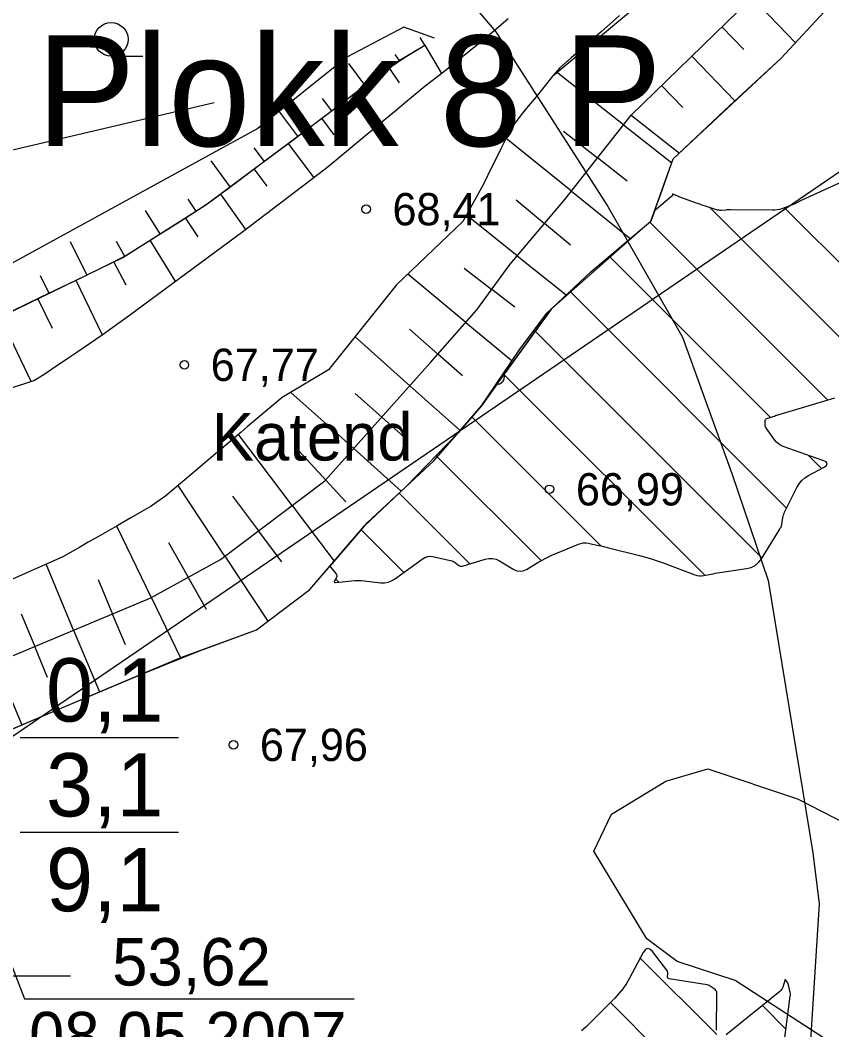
# Model space of a CAD drawing. Extents: x 532503 to 539665, y 6557663 to 6561526.
# Drawn here: x 535204.2 to 535265.8, y 6559795.9 to 6559872.5 of the extents above; entities that cross this region are included whole.
import ezdxf

# ---------------------------------------------------------------- set-up
doc = ezdxf.new("R2010")
doc.units = 0
for name, color, linetype in [('GEOLPUNKT', 7, 'Continuous'), ('HALJASTUS', 7, 'Continuous'), ('HORISONTAAL-EH2000', 7, 'Continuous'), ('Kaevandatud ala', 7, 'Continuous'), ('KORGUS-EH2000', 7, 'Continuous'), ('Lamami horisontaal_EH2000', 7, 'Continuous'), ('Lõige', 7, 'Continuous'), ('Plokid', 7, 'Continuous'), ('RELJEEF', 7, 'Continuous'), ('Veetase', 7, 'Continuous'), ('VORK', 7, 'Continuous')]:
    doc.layers.add(name, color=color, linetype=linetype)

# ---------------------------------------------------------------- blocks, each defined once
blk = doc.blocks.new('HARVIK')
at = {"layer": 'HALJASTUS'}
blk.add_line((0, -0.8), (1.5, -0.8), dxfattribs=at)
blk.add_circle((0, 0), 0.8, dxfattribs=at)

msp = doc.modelspace()

# ---------------------------------------------------------------- linework, layer by layer
at = {"layer": 'GEOLPUNKT'}
for p, q in [((535204.18, 6559818.09), (535216.18, 6559818.09)), ((535204.18, 6559810.89), (535216.18, 6559810.89))]:
    msp.add_line(p, q, dxfattribs=at)
at = {"layer": 'HORISONTAAL-EH2000'}
msp.add_lwpolyline([(534983.62, 6559861.414), (534995.886, 6559858.284), (535002.312, 6559856.838), (535010.933, 6559854.837), (535015.148, 6559853.514), (535024.14, 6559850.041), (535030.277, 6559848.556), (535042.951, 6559847.024), (535069.4, 6559842.601), (535083.838, 6559840.558), (535091.092, 6559840.222), (535098.444, 6559840.555), (535113.094, 6559842.539), (535129.248, 6559845.185), (535150.585, 6559848.446), (535161.14, 6559850.589), (535196.017, 6559860.912), (535218.888, 6559866.279)], dxfattribs=at)
at = {"layer": 'Kaevandatud ala'}
for p, q in [((535256.509, 6559858.296), (535269.698, 6559845.107)), ((535262.177, 6559858.285), (535274.14, 6559846.322)), ((535251.958, 6559857.19), (535265.457, 6559843.691)), ((535248.948, 6559854.543), (535261.115, 6559842.376)), ((535245.938, 6559851.897), (535262.342, 6559835.492)), ((535243.261, 6559848.917), (535260.467, 6559831.711)), ((535240.907, 6559845.614), (535256.133, 6559830.388)), ((535238.459, 6559842.405), (535248.249, 6559832.615)), ((535235.74, 6559839.467), (535243.707, 6559831.5)), ((535263.987, 6559839.504), (535264.992, 6559838.499)), ((535232.931, 6559836.619), (535238.294, 6559831.256)), ((535230.047, 6559833.847), (535233.284, 6559830.609)), ((535228.115, 6559830.122), (535228.368, 6559829.869)), ((535251.236, 6559801.344), (535257.045, 6559795.535)), ((535248.963, 6559797.96), (535254.185, 6559792.738)), ((535260.503, 6559797.733), (535262.293, 6559795.943))]:
    msp.add_line(p, q, dxfattribs=at)
for points in [[(535266.557, 6559860.256), (535263.489, 6559858.847), (535263.441, 6559858.824), (535263.392, 6559858.8), (535263.345, 6559858.775), (535263.297, 6559858.749), (535263.109, 6559858.644), (535263.062, 6559858.619), (535263.013, 6559858.596), (535262.964, 6559858.574), (535262.914, 6559858.555), (535261.98, 6559858.213), (535261.806, 6559858.158), (535261.629, 6559858.119), (535261.449, 6559858.096), (535261.267, 6559858.09), (535258.085, 6559858.12), (535257.995, 6559858.12), (535257.906, 6559858.118), (535257.816, 6559858.115), (535257.727, 6559858.109), (535257.37, 6559858.084), (535257.281, 6559858.082), (535257.193, 6559858.089), (535257.107, 6559858.104), (535257.021, 6559858.127), (535256.183, 6559858.403), (535256.015, 6559858.459), (535255.848, 6559858.516), (535255.681, 6559858.574), (535255.514, 6559858.634), (535254.244, 6559859.097), (535254.188, 6559859.118), (535254.132, 6559859.141), (535254.077, 6559859.164), (535254.022, 6559859.188), (535253.73, 6559859.32), (535253.714, 6559859.325), (535253.701, 6559859.323), (535253.692, 6559859.313), (535253.687, 6559859.297), (535253.672, 6559859.218), (535253.667, 6559859.199), (535253.659, 6559859.182), (535253.648, 6559859.166), (535253.634, 6559859.152), (535252.469, 6559858.182), (535252.395, 6559858.124), (535252.33, 6559858.079)], [(535252.33, 6559858.079), (535252.034, 6559857.257), (535244.486, 6559850.62), (535240.905, 6559845.642)], [(535240.905, 6559845.642), (535240.91, 6559845.555), (535240.883, 6559845.267), (535240.772, 6559845.049), (535240.577, 6559844.902), (535240.322, 6559844.832)], [(535240.322, 6559844.832), (535239.179, 6559843.242), (535237.424, 6559841.204), (535233.479, 6559837.137), (535230.273, 6559834.11), (535227.676, 6559831.085)], [(535227.676, 6559831.085), (535227.677, 6559831.081), (535227.744, 6559830.978), (535228.151, 6559830.491), (535228.19, 6559830.43), (535228.207, 6559830.367), (535228.202, 6559830.301), (535228.176, 6559830.234), (535228.026, 6559829.959), (535228.003, 6559829.9), (535228.008, 6559829.861), (535228.043, 6559829.84), (535228.106, 6559829.839), (535229.345, 6559829.979), (535229.578, 6559829.999), (535229.81, 6559830.005), (535230.042, 6559829.998), (535230.275, 6559829.977), (535231.542, 6559829.83), (535231.825, 6559829.822), (535232.093, 6559829.865), (535232.348, 6559829.959), (535232.59, 6559830.104), (535234.676, 6559831.621), (535234.89, 6559831.746), (535235.113, 6559831.818), (535235.348, 6559831.837), (535235.592, 6559831.802), (535236.939, 6559831.475), (535237.013, 6559831.452), (535237.084, 6559831.422), (535237.151, 6559831.383), (535237.214, 6559831.337), (535237.459, 6559831.138), (535237.521, 6559831.097), (535237.588, 6559831.075), (535237.658, 6559831.07), (535237.732, 6559831.084), (535239.455, 6559831.611), (535239.741, 6559831.669), (535240.02, 6559831.667), (535240.291, 6559831.603), (535240.555, 6559831.479), (535241.639, 6559830.833), (535241.878, 6559830.727), (535242.116, 6559830.692), (535242.354, 6559830.728), (535242.592, 6559830.835), (535243.544, 6559831.406), (535243.784, 6559831.544), (535244.029, 6559831.674), (535244.278, 6559831.795), (535244.531, 6559831.907), (535246.541, 6559832.751), (535246.724, 6559832.813), (535246.911, 6559832.846), (535247.1, 6559832.848), (535247.291, 6559832.822), (535248.063, 6559832.656), (535248.256, 6559832.614), (535248.449, 6559832.57), (535248.641, 6559832.524), (535248.832, 6559832.477), (535251.177, 6559831.89), (535251.63, 6559831.77), (535252.078, 6559831.637), (535252.523, 6559831.492), (535252.964, 6559831.334), (535255.386, 6559830.428), (535255.553, 6559830.378), (535255.722, 6559830.353), (535255.892, 6559830.351), (535256.065, 6559830.374), (535256.758, 6559830.513), (535256.932, 6559830.547), (535257.106, 6559830.578), (535257.28, 6559830.608), (535257.455, 6559830.634), (535259.303, 6559830.905), (535259.648, 6559830.991), (535259.95, 6559831.143), (535260.209, 6559831.36), (535260.425, 6559831.642), (535261.814, 6559833.893), (535261.826, 6559833.912), (535261.838, 6559833.931), (535261.851, 6559833.949), (535261.864, 6559833.967), (535261.917, 6559834.038), (535261.929, 6559834.057), (535261.939, 6559834.076), (535261.946, 6559834.096), (535261.951, 6559834.118), (535262.051, 6559834.755), (535262.073, 6559834.867), (535262.104, 6559834.977), (535262.143, 6559835.084), (535262.19, 6559835.188), (535263.123, 6559837.053), (535263.288, 6559837.329), (535263.487, 6559837.571), (535263.722, 6559837.779), (535263.992, 6559837.953), (535265.143, 6559838.582), (535265.356, 6559838.733), (535265.42, 6559838.872), (535265.334, 6559838.999), (535265.1, 6559839.113), (535262.075, 6559840.175), (535261.889, 6559840.256), (535261.722, 6559840.362), (535261.573, 6559840.493), (535261.443, 6559840.648), (535260.803, 6559841.538), (535260.765, 6559841.598), (535260.738, 6559841.662), (535260.722, 6559841.729), (535260.715, 6559841.8), (535260.709, 6559842.089), (535260.716, 6559842.156), (535260.741, 6559842.21), (535260.783, 6559842.252), (535260.843, 6559842.281), (535261.235, 6559842.417), (535261.323, 6559842.447), (535261.412, 6559842.476), (535261.501, 6559842.504), (535261.59, 6559842.532), (535265.994, 6559843.852)], [(535257.009, 6559795.872), (535257.046, 6559798.663), (535257.038, 6559798.748), (535257.012, 6559798.824), (535256.969, 6559798.891), (535256.907, 6559798.949), (535256.624, 6559799.164), (535256.551, 6559799.213), (535256.474, 6559799.252), (535256.393, 6559799.281), (535256.307, 6559799.301), (535253.42, 6559799.776), (535253.365, 6559799.793), (535253.327, 6559799.824), (535253.307, 6559799.868), (535253.304, 6559799.925), (535253.326, 6559800.181), (535253.325, 6559800.243), (535253.314, 6559800.302), (535253.292, 6559800.357), (535253.258, 6559800.41), (535252.159, 6559801.832), (535251.969, 6559802.019), (535251.789, 6559802.071), (535251.622, 6559801.989), (535251.465, 6559801.773), (535250.42, 6559799.813), (535250.182, 6559799.402), (535249.915, 6559799.012), (535249.62, 6559798.643), (535249.297, 6559798.295), (535247.417, 6559796.411), (535247.103, 6559796.109), (535246.778, 6559795.82)], [(535262.159, 6559794.899), (535262.616, 6559798.453), (535262.624, 6559798.55), (535262.624, 6559798.647), (535262.614, 6559798.743), (535262.596, 6559798.838), (535262.485, 6559799.311), (535262.471, 6559799.36), (535262.453, 6559799.406), (535262.43, 6559799.451), (535262.403, 6559799.493), (535262.284, 6559799.659), (535262.257, 6559799.689), (535262.233, 6559799.697), (535262.212, 6559799.682), (535262.196, 6559799.645), (535262.043, 6559799.137), (535262.007, 6559799.041), (535261.957, 6559798.953), (535261.895, 6559798.874), (535261.819, 6559798.803), (535257.763, 6559795.506)]]:
    msp.add_lwpolyline(points, dxfattribs=at)
at = {"layer": 'KORGUS-EH2000'}
for centre in [(535230.431, 6559858.175), (535216.637, 6559846.365), (535244.35, 6559836.916), (535220.365, 6559817.522)]:
    msp.add_circle(centre, 0.32, dxfattribs=at)
at = {"layer": 'Lamami horisontaal_EH2000'}
msp.add_lwpolyline([(535233.636, 6559879.456), (535240.269, 6559871.645), (535248.779, 6559858.371), (535254.434, 6559848.453), (535258.177, 6559838.103), (535260.951, 6559829.983), (535264.34, 6559809.338), (535264.802, 6559805.462), (535263.458, 6559783.966)], dxfattribs=at)
at = {"layer": 'Lõige'}
msp.add_lwpolyline([(533917.426, 6559650.435), (533949.04, 6559659.85), (534215.74, 6559786.31), (534470.46, 6559695.5), (534707.91, 6559763.06), (534929.16, 6559826.01), (535198.18, 6559814.49), (535305.655, 6559887.851), (535520.8, 6559960.87), (535543.919, 6559970.997)], dxfattribs=at)
at = {"layer": 'RELJEEF'}
for p, q in [((535259.72, 6559874.249), (535263.016, 6559870.794)), ((535259.106, 6559870.293), (535257.428, 6559872.016)), ((535234.889, 6559870.609), (535234.534, 6559871.211)), ((535234.889, 6559870.609), (535236.149, 6559868.471)), ((535232.616, 6559869.925), (535232.927, 6559869.453)), ((535255.136, 6559869.782), (535258.422, 6559866.409)), ((535230.352, 6559867.557), (535229.105, 6559869.229)), ((535232.969, 6559867.76), (535232.169, 6559868.93)), ((535249.968, 6559864.574), (535244.849, 6559868.602)), ((535229.616, 6559867), (535231.409, 6559864.627)), ((535254.468, 6559865.882), (535252.844, 6559867.549)), ((535227.086, 6559866.573), (535227.799, 6559865.627)), ((535225.243, 6559863.703), (535223.722, 6559865.731)), ((535228.003, 6559863.823), (535227.063, 6559865.071)), ((535250.552, 6559865.316), (535254.213, 6559862.435)), ((535245.414, 6559864.086), (535247.989, 6559862.059)), ((535249.968, 6559864.574), (535253.632, 6559861.691)), ((535246.011, 6559859.544), (535241.057, 6559863.55)), ((535221.895, 6559862.837), (535222.68, 6559861.787)), ((535224.503, 6559863.15), (535226.452, 6559860.548)), ((535220.117, 6559859.871), (535218.674, 6559861.846)), ((535250.239, 6559860.289), (535247.989, 6559862.059)), ((535222.919, 6559859.925), (535221.94, 6559861.234)), ((535246.011, 6559859.544), (535250.467, 6559855.942)), ((535216.899, 6559858.929), (535217.513, 6559858.014)), ((535219.377, 6559859.318), (535221.287, 6559856.64)), ((535241.805, 6559858.896), (535243.966, 6559857.083)), ((535214.808, 6559856.305), (535213.696, 6559858.065)), ((535217.68, 6559856.075), (535216.733, 6559857.521)), ((535241.899, 6559854.641), (535238.042, 6559857.73)), ((535245.932, 6559855.435), (535243.966, 6559857.083)), ((535209.23, 6559853.187), (535208.003, 6559855.706)), ((535211.465, 6559855.736), (535212.102, 6559854.596)), ((535214.027, 6559855.812), (535215.961, 6559852.657)), ((535212.231, 6559852.411), (535211.28, 6559854.179)), ((535241.899, 6559854.641), (535245.605, 6559851.672)), ((535237.994, 6559849.576), (535233.591, 6559853.232)), ((535237.872, 6559853.707), (535239.968, 6559852.091)), ((535205.699, 6559853.138), (535206.35, 6559851.793)), ((535208.399, 6559852.785), (535210.406, 6559848.637)), ((535241.719, 6559850.741), (535239.968, 6559852.091)), ((535206.624, 6559849.107), (535205.519, 6559851.391)), ((535202.638, 6559849.997), (535204.984, 6559845.111)), ((535237.994, 6559849.576), (535241.501, 6559846.664)), ((535233.732, 6559849.072), (535235.883, 6559847.171)), ((535233.757, 6559844.78), (535229.591, 6559848.492)), ((535237.747, 6559845.525), (535235.883, 6559847.171)), ((535233.757, 6559844.78), (535237.575, 6559841.378)), ((535229.493, 6559840.007), (535224.718, 6559844.272)), ((535229.608, 6559844.195), (535231.625, 6559842.393)), ((535233.542, 6559840.681), (535231.625, 6559842.393)), ((535224.817, 6559835.682), (535220.734, 6559841.076)), ((535225.011, 6559840.162), (535227.361, 6559837.62)), ((535229.493, 6559840.007), (535233.099, 6559836.786)), ((535219.703, 6559831.835), (535216.154, 6559837.204)), ((535228.898, 6559835.959), (535227.361, 6559837.62)), ((535220.281, 6559836.389), (535222.26, 6559833.759)), ((535224.817, 6559835.682), (535228.006, 6559831.47)), ((535214.134, 6559828.688), (535211.498, 6559834.126)), ((535224.032, 6559831.404), (535222.26, 6559833.759)), ((535215.439, 6559832.883), (535216.934, 6559830.238)), ((535219.703, 6559831.835), (535222.965, 6559826.9)), ((535208.231, 6559826.216), (535206.139, 6559831.223)), ((535218.311, 6559827.802), (535216.934, 6559830.238)), ((535210.087, 6559830.07), (535211.184, 6559827.45)), ((535214.134, 6559828.688), (535216.342, 6559824.133)), ((535204.245, 6559827.457), (535205.278, 6559824.983)), ((535212.161, 6559825.116), (535211.184, 6559827.45)), ((535208.231, 6559826.216), (535210.187, 6559821.536)), ((535206.26, 6559822.634), (535205.278, 6559824.983)), ((535202.326, 6559823.749), (535204.295, 6559819.036))]:
    msp.add_line(p, q, dxfattribs=at)
for points in [[(535244.607, 6559868.299), (535261.949, 6559882.758), (535286.92, 6559898.096), (535315.197, 6559912.222), (535344.983, 6559926.588), (535386.159, 6559945.183), (535409.54, 6559956.432), (535421.277, 6559959.881), (535426.87, 6559964.94)], [(535250.552, 6559865.316), (535261.365, 6559875.852), (535268.802, 6559882.089), (535290.903, 6559894.3), (535323.494, 6559911.553), (535347.08, 6559921.682), (535377.332, 6559936.91), (535406.032, 6559949.274), (535425.297, 6559956.673), (535426.746, 6559961.414)], [(535250.552, 6559865.316), (535261.365, 6559875.852), (535268.802, 6559882.089), (535290.903, 6559894.3), (535323.494, 6559911.553), (535347.08, 6559921.682), (535377.332, 6559936.91), (535406.032, 6559949.274), (535425.297, 6559956.673), (535426.746, 6559961.414)], [(535186.011, 6559818.027), (535188.326, 6559814.97), (535189.727, 6559812.958), (535191.324, 6559813.171), (535198.852, 6559816.592), (535202.193, 6559818.143), (535209.723, 6559821.34), (535216.364, 6559824.142), (535222.121, 6559826.261), (535226.16, 6559829.319), (535230.527, 6559834.406), (535235.597, 6559839.096), (535239.137, 6559843.18), (535242.052, 6559847.477), (535244.134, 6559850.289), (535247.474, 6559853.43), (535252.034, 6559857.257), (535253.738, 6559861.985), (535258.022, 6559866.043), (535261.935, 6559869.623), (535265.494, 6559873.481), (535275.933, 6559881.017)], [(535203.495, 6559818.696), (535207.334, 6559820.326), (535211.85, 6559822.238), (535212.983, 6559822.715), (535213.463, 6559822.918), (535217.793, 6559824.668), (535222.121, 6559826.261), (535226.16, 6559829.319), (535230.273, 6559834.11), (535233.479, 6559837.137), (535237.424, 6559841.204), (535239.179, 6559843.242), (535244.486, 6559850.62), (535252.034, 6559857.257), (535252.788, 6559859.35), (535253.738, 6559861.985), (535261.935, 6559869.623), (535265.494, 6559873.481)], [(535249.659, 6559872.87), (535248.483, 6559871.839), (535248.259, 6559871.642), (535247.503, 6559870.979), (535245.991, 6559869.653), (535245.123, 6559868.892), (535244.607, 6559868.299), (535243.323, 6559866.703), (535242.732, 6559865.983), (535242.307, 6559865.465), (535241.469, 6559864.377), (535240.656, 6559862.744), (535240.191, 6559861.81), (535239.976, 6559861.377), (535239.325, 6559860.072), (535237.768, 6559857.23), (535232.745, 6559852.422), (535227.574, 6559845.977), (535224.057, 6559843.877), (535222.008, 6559842.152), (535221.411, 6559841.648), (535220.956, 6559841.263), (535219.932, 6559840.398), (535219.306, 6559839.869), (535218.368, 6559839.075), (535217.628, 6559838.45), (535215.239, 6559836.431), (535214.128, 6559835.633), (535213.417, 6559835.225), (535212.577, 6559834.744), (535211.543, 6559834.151), (535210.121, 6559833.337), (535209.345, 6559832.892), (535208.635, 6559832.485), (535208.182, 6559832.226), (535207.42, 6559831.789), (535201.628, 6559829.233)], [(535203.28, 6559844.539), (535205.204, 6559845.185), (535206.035, 6559845.674), (535206.558, 6559846.029), (535207.789, 6559846.863), (535208.466, 6559847.321), (535210.404, 6559848.635), (535212.469, 6559850.126), (535221.085, 6559856.487), (535227.318, 6559861.225), (535227.862, 6559861.677), (535229.206, 6559862.795), (535231.61, 6559864.794), (535232.726, 6559865.721), (535233.269, 6559866.173), (535234.9, 6559867.53), (535236.314, 6559868.595), (535239.6, 6559871.258), (535241.211, 6559872.655)], [(535235.607, 6559871.155), (535233.295, 6559871.982), (535228.962, 6559869.707), (535222.21, 6559864.309), (535202.724, 6559853.616), (535196.304, 6559850.513), (535185.258, 6559843.987), (535179.845, 6559839.349), (535172.837, 6559832.43), (535168.42, 6559829.1), (535166.186, 6559828.858), (535159.605, 6559830.346), (535150.398, 6559831.475), (535142.552, 6559831.801), (535137.8, 6559832.79), (535130.716, 6559833.013), (535119.837, 6559832.205), (535113.154, 6559833.455), (535108.228, 6559834.673), (535094.157, 6559835.068), (535080.859, 6559834.927), (535069.954, 6559835.776), (535052.443, 6559838.973)], [(535047.107, 6559834.81), (535088.497, 6559829.242), (535104.172, 6559830.538), (535120.196, 6559830.035), (535135.938, 6559829.246), (535150.914, 6559828.133), (535152.796, 6559827.513), (535155.085, 6559827.616), (535157.755, 6559827.64), (535161.496, 6559826.952), (535165.274, 6559826.478), (535169.289, 6559826.281), (535174.997, 6559831.53), (535184.654, 6559840.522), (535191.344, 6559844.879), (535200.317, 6559848.874), (535211.97, 6559854.513), (535218.277, 6559858.496), (535226.23, 6559864.441), (535232.627, 6559869.276), (535234.889, 6559870.609)], [(535200.351, 6559848.89), (535205.721, 6559851.489), (535208.95, 6559853.052), (535210.65, 6559853.874), (535212.066, 6559854.574), (535213.567, 6559855.521), (535216.345, 6559857.276), (535217.399, 6559857.942), (535218.61, 6559858.745), (535220.667, 6559860.282), (535221.937, 6559861.232), (535223.419, 6559862.34), (535224.66, 6559863.267), (535225.839, 6559864.149), (535227.339, 6559865.279), (535229.676, 6559867.045), (535231.353, 6559868.313), (535233.254, 6559869.646), (535234.889, 6559870.609)], [(535190.132, 6559819.879), (535200.912, 6559823.158), (535214.1, 6559828.669), (535219.38, 6559831.592), (535227.296, 6559837.547), (535235.317, 6559846.527), (535238.832, 6559850.53), (535241.36, 6559854.004), (535245.502, 6559858.898), (535250.552, 6559865.316)], [(535190.132, 6559819.879), (535200.912, 6559823.158), (535214.1, 6559828.669), (535219.38, 6559831.592), (535227.296, 6559837.547), (535235.317, 6559846.527), (535238.832, 6559850.53), (535241.36, 6559854.004), (535245.502, 6559858.898), (535250.552, 6559865.316)], [(535267.083, 6559794.018), (535258.439, 6559799.627), (535254.029, 6559801.09), (535251.723, 6559802.798), (535247.704, 6559809.452), (535249.054, 6559812.272), (535253.185, 6559814.767), (535256.359, 6559815.706), (535263.167, 6559813.416), (535269.726, 6559810.052), (535277.82, 6559806.508), (535285.454, 6559801.155), (535289.557, 6559796.69), (535290.899, 6559796.157)], [(535267.083, 6559794.018), (535258.439, 6559799.627), (535254.029, 6559801.09), (535251.723, 6559802.798), (535247.704, 6559809.452), (535249.054, 6559812.272), (535253.185, 6559814.767), (535256.359, 6559815.706), (535263.167, 6559813.416), (535269.726, 6559810.052), (535277.82, 6559806.508), (535285.454, 6559801.155), (535289.557, 6559796.69), (535290.899, 6559796.157)]]:
    msp.add_lwpolyline(points, dxfattribs=at)
at = {"layer": 'Veetase'}
for p, q in [((535198.18, 6559814.49), (535204.514, 6559798.256)), ((535204.514, 6559798.256), (535229.514, 6559798.256))]:
    msp.add_line(p, q, dxfattribs=at)
at = {"layer": 'VORK'}
msp.add_line((535191.999, 6559800), (535208.001, 6559800), dxfattribs=at)

# ---------------------------------------------------------------- block references
at = {"layer": 'HALJASTUS', "xscale": 1.6, "yscale": 1.6000000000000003}
msp.add_blockref('HARVIK', (535211.081, 6559871.065), dxfattribs=at)

# ---------------------------------------------------------------- texts
at = {"layer": 'GEOLPUNKT'}
for s, p in [('0,1', (535206.137, 6559819.29)), ('3,1', (535206.137, 6559812.09)), ('9,1', (535206.137, 6559804.89))]:
    msp.add_text(s, height=4.8, dxfattribs=at).set_placement(p)
at = {"layer": 'HALJASTUS'}
msp.add_text('Katend', height=3.6, dxfattribs=at).set_placement((535218.705, 6559839.101))
at = {"layer": 'KORGUS-EH2000'}
for s, p in [('68,41 ', (535232.431, 6559856.95)), ('67,77 ', (535218.637, 6559845.14)), ('66,99 ', (535246.35, 6559835.691)), ('67,96 ', (535222.365, 6559816.297))]:
    msp.add_text(s, height=2.45, dxfattribs=at).set_placement(p)
at = {"layer": 'Plokid'}
msp.add_text('Plokk 8 P', height=8.4, dxfattribs=at).set_placement((535205.421, 6559862.958))
at = {"layer": 'Veetase'}
for s, p in [('53,62', (535211.157, 6559799.256)), ('08.05.2007', (535204.847, 6559793.656))]:
    msp.add_text(s, height=3.6, dxfattribs=at).set_placement(p)

doc.saveas('drawing.dxf')
